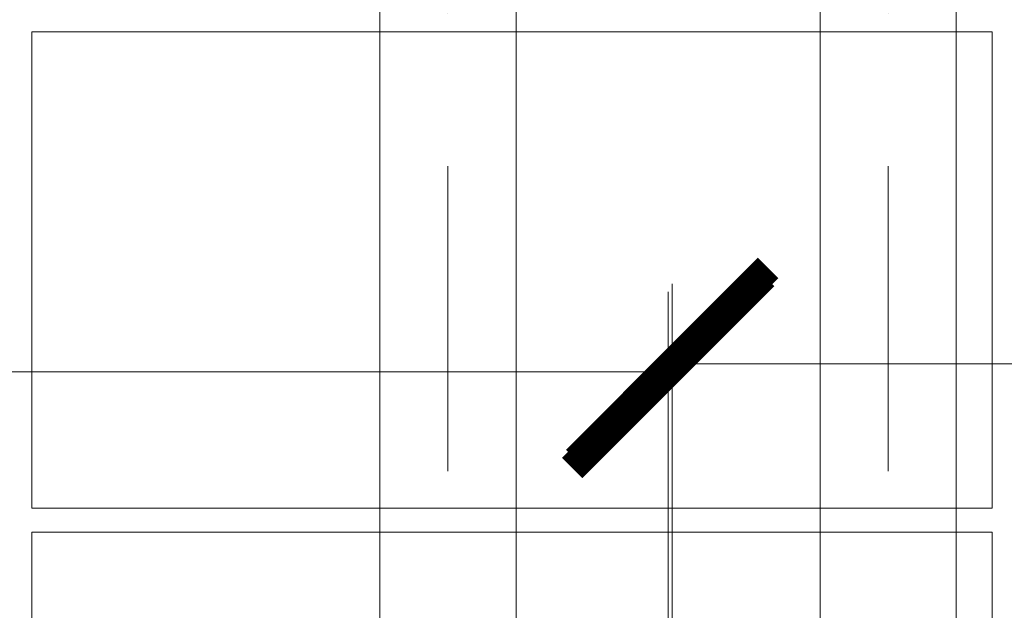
# Model space of a CAD drawing. Header units: millimetres. Extents: x -916886 to 3713765, y -2985421 to 1675785.
# Tile 591 of 656: x 377465 to 378695, y 150692 to 151430. Entities that reach past the tile are written whole.
import ezdxf

# ---------------------------------------------------------------- set-up
doc = ezdxf.new("R2010")
doc.units = ezdxf.units.MM
doc.linetypes.add('CENTERX2', pattern=[101.6, 63.5, -12.7, 12.7, -12.7])
doc.linetypes.add('DASHDOT', pattern=[25.4, 12.7, -6.35, 0, -6.35])
doc.layers.get('Defpoints').update_dxf_attribs({"color": 8})
for name, color, linetype, lineweight in [('A99_FVE', 30, 'Continuous', 5), ('A99_N_koty-200', 5, 'Continuous', 5), ('A99_N_koty-200 @ 200', 5, 'Continuous', 5), ('A99_S_osy', 1, 'CENTERX2', 5)]:
    doc.layers.add(name, color=color, linetype=linetype, lineweight=lineweight)
doc.styles.add('A99_kota', font='isocpeur.ttf', dxfattribs={"height": 2})
doc.dimstyles.new('A99_kota_200 new', dxfattribs={"dimscale": 200, "dimtxt": 2, "dimasz": 1.2, "dimexe": 0.5, "dimexo": 1.5, "dimgap": 0.5, "dimtad": 1, "dimdec": 0, "dimzin": 3, "dimdsep": 46, "dimtxsty": 'A99_kota', "dimblk": 'ARCHTICK', "dimcen": 2.5, "dimazin": 2, "dimtfac": 0.75, "dimtdec": 0, "dimtix": 1, "dimtmove": 2, "dimatfit": 0, "dimfxl": 0, "dimtolj": 1, "dimtzin": 0, "dimlwd": 5, "dimlwe": 5, "dimarcsym": 0})

# ---------------------------------------------------------------- blocks, each defined once
blk = doc.blocks.new('_ArchTick')
at = {"color": 0, "linetype": 'ByBlock', "const_width": 0.15}
blk.add_lwpolyline([(-0.5, -0.5), (0.5, 0.5)], dxfattribs=at)
blk = doc.blocks.new('*D3368')
at = {"layer": 'A99_N_koty-200', "color": 0, "linetype": 'Continuous', "lineweight": 5, "ltscale": 10, "transparency": 16777216}
for p, q in [((330000, 150190), (330000, 151090)), ((378275, 150190), (378275, 151090)), ((330000, 150990), (378275, 150990))]:
    blk.add_line(p, q, dxfattribs=at)
at = {"layer": 'Defpoints', "color": 0, "linetype": 'Continuous', "lineweight": 0, "ltscale": 10, "transparency": 16777216}
for p in [(378275, 150990), (330000, 148920), (378275, 148920)]:
    blk.add_point(p, dxfattribs=at)
at = {"layer": 'A99_N_koty-200', "color": 0, "linetype": 'Continuous', "lineweight": 5, "ltscale": 10, "transparency": 16777216, "xscale": 240, "yscale": 240, "zscale": 240, "rotation": 180}
blk.add_blockref('_ArchTick', (330000, 150990), dxfattribs=at)
at = {"layer": 'A99_N_koty-200', "color": 0, "linetype": 'Continuous', "lineweight": 5, "ltscale": 10, "transparency": 16777216, "xscale": 240, "yscale": 240, "zscale": 240}
blk.add_blockref('_ArchTick', (378275, 150990), dxfattribs=at)
at = {"layer": 'A99_N_koty-200', "color": 0, "linetype": 'Continuous', "ltscale": 10, "transparency": 16777216, "insert": (354778.8, 151330), "char_height": 400, "attachment_point": 5, "style": 'A99_kota'}
blk.add_mtext('\\A1;48275', dxfattribs=at)
blk = doc.blocks.new('*D3376')
at = {"layer": 'A99_N_koty-200', "color": 0, "linetype": 'Continuous', "lineweight": 5, "ltscale": 10, "transparency": 16777216}
for p, q in [((378280, 150200), (378280, 151100)), ((415495, 150200), (415495, 151100)), ((378280, 151000), (415495, 151000))]:
    blk.add_line(p, q, dxfattribs=at)
at = {"layer": 'Defpoints', "color": 0, "linetype": 'Continuous', "lineweight": 0, "ltscale": 10, "transparency": 16777216}
for p in [(415495, 151000), (378280, 148920), (415495, 148920)]:
    blk.add_point(p, dxfattribs=at)
at = {"layer": 'A99_N_koty-200', "color": 0, "linetype": 'Continuous', "lineweight": 5, "ltscale": 10, "transparency": 16777216, "xscale": 240, "yscale": 240, "zscale": 240, "rotation": 180}
blk.add_blockref('_ArchTick', (378280, 151000), dxfattribs=at)
at = {"layer": 'A99_N_koty-200', "color": 0, "linetype": 'Continuous', "lineweight": 5, "ltscale": 10, "transparency": 16777216, "xscale": 240, "yscale": 240, "zscale": 240}
blk.add_blockref('_ArchTick', (415495, 151000), dxfattribs=at)
at = {"layer": 'A99_N_koty-200', "color": 0, "linetype": 'Continuous', "ltscale": 10, "transparency": 16777216, "insert": (396887.5, 151300), "char_height": 400, "attachment_point": 5, "style": 'A99_kota'}
blk.add_mtext('\\A1;37215', dxfattribs=at)
blk = doc.blocks.new('*U4810')
at = {"layer": 'A99_N_koty-200 @ 200', "linetype": 'Continuous', "ltscale": 10}
dim = blk.add_linear_dim(base=(378275, 150990), p1=(330000, 148920), p2=(378275, 148920), dimstyle='A99_kota_200 new', override={"dimscale": 200, "dimtix": 1, "dimtofl": 1, "dimtmove": 2, "dimatfit": 3}, dxfattribs=at)
dim.commit()
dim.dimension.update_dxf_attribs({"geometry": '*D3368', "text_midpoint": (354778.8, 151330), "dimtype": 128})
blk = doc.blocks.new('*U4811')
at = {"layer": 'A99_N_koty-200 @ 200', "linetype": 'Continuous', "ltscale": 10}
dim = blk.add_linear_dim(base=(415495, 151000), p1=(378280, 148920), p2=(415495, 148920), dimstyle='A99_kota_200 new', override={"dimscale": 200, "dimtix": 1, "dimtofl": 1, "dimtmove": 2, "dimatfit": 3}, dxfattribs=at)
dim.commit()
dim.dimension.update_dxf_attribs({"geometry": '*D3376', "text_midpoint": (396887.5, 151300)})

msp = doc.modelspace()

# ---------------------------------------------------------------- linework, layer by layer
at = {"layer": 'A99_FVE', "linetype": 'Continuous', "lineweight": 15, "ltscale": 2}
for points in [[(377915, 155305), (378085, 155305), (378085, 149540), (377915, 149540)], [(378465, 155305), (378635, 155305), (378635, 149540), (378465, 149540)]]:
    msp.add_lwpolyline(points, close=True, dxfattribs=at)
at = {"layer": 'A99_FVE', "lineweight": 5, "ltscale": 2}
for points in [[(378680, 150820), (378680, 151415), (377480, 151415), (377480, 150820)], [(378680, 150195), (378680, 150790), (377480, 150790), (377480, 150195)]]:
    msp.add_lwpolyline(points, close=True, dxfattribs=at)
at = {"layer": 'A99_S_osy', "linetype": 'DASHDOT', "lineweight": 5, "ltscale": 30}
for points in [[(378000, 264800), (378000, 146890)], [(378550, 264800), (378550, 146890)]]:
    msp.add_lwpolyline(points, dxfattribs=at)

# ---------------------------------------------------------------- block references
at = {"layer": 'A99_N_koty-200', "color": 4, "linetype": 'Continuous', "lineweight": 0}
for name in ['*U4810', '*U4811']:
    msp.add_blockref(name, (0, 0), dxfattribs=at)

doc.saveas('drawing.dxf')
